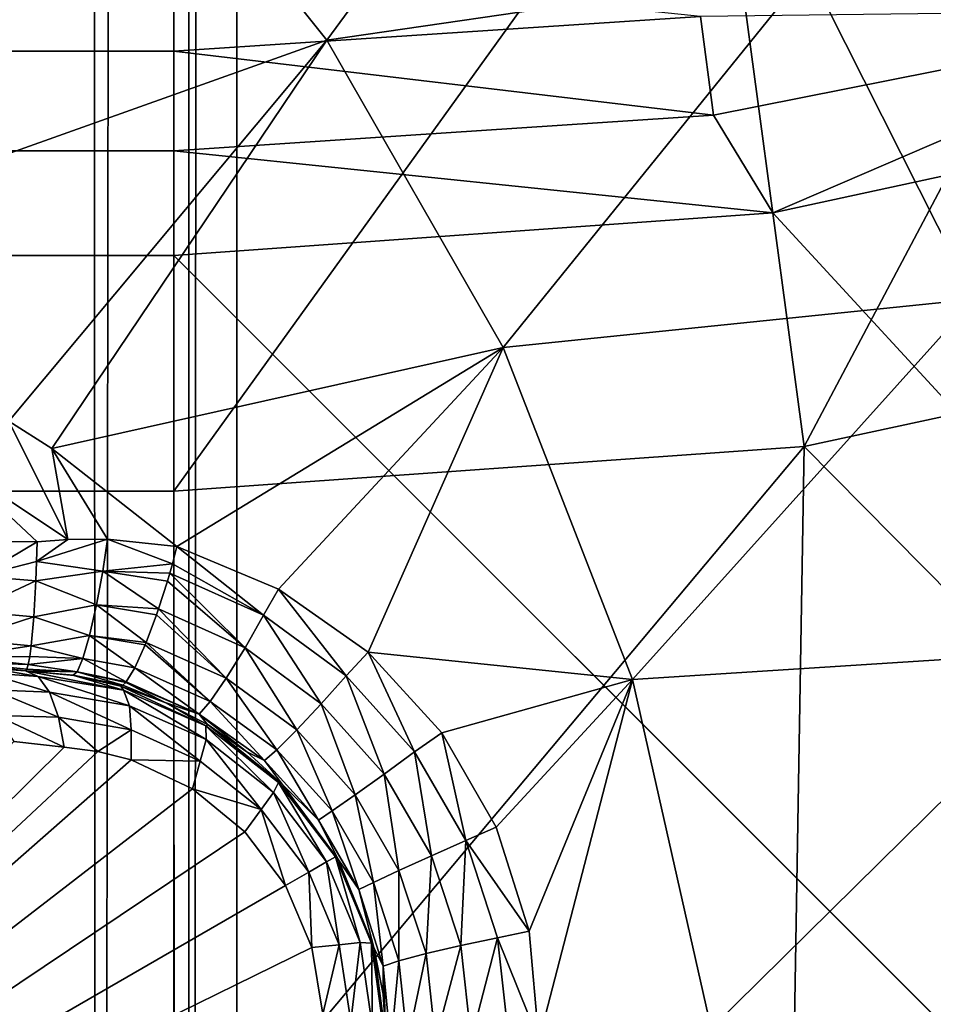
# Model space of a CAD drawing. Header units: metres. Extents: x -206 to 75, y -104 to 104.
# Tile 940 of 1056: x 37.28 to 39.22, y -48.19 to -46.1. Entities that reach past the tile are written whole.
import ezdxf

# ---------------------------------------------------------------- set-up
doc = ezdxf.new("R2010")
doc.units = ezdxf.units.M
doc.layers.add('solid_01_1-CONSUMER_THERM_B_125288', color=7, linetype='CONTINUOUS')

msp = doc.modelspace()

# ---------------------------------------------------------------- linework, layer by layer
at = {"layer": 'solid_01_1-CONSUMER_THERM_B_125288'}
for points in [[(37.641285, -67.320755), (69.485435, 75.004799), (69.506912, -74.995201)], [(37.641285, -67.320755), (37.742935, -66.77655), (69.485435, 75.004799)], [(37.723892, 66.223442), (69.485435, 75.004799), (37.742855, -66.222939)], [(37.742935, -66.77655), (37.742855, -66.222939), (69.485435, 75.004799)], [(37.622242, 65.679237), (37.723892, 66.223442), (37.641048, -65.678764)], [(37.723892, 66.223442), (37.742855, -66.222939), (37.641048, -65.678764)], [(37.422325, 65.162979), (37.622242, 65.679237), (37.440983, -65.16256)], [(37.622242, 65.679237), (37.641048, -65.678764), (37.440983, -65.16256)], [(37.130951, 64.692245), (37.422325, 65.162979), (37.149475, -64.69191)], [(37.422325, 65.162979), (37.440983, -65.16256), (37.149475, -64.69191)], [(38.944443, -47.004913, 63.5), (38.745216, -45.518139, 63.5), (39.860241, -45.275402, 63.5)], [(40.255314, -46.722672, 63.5), (38.944443, -47.004913, 63.5), (39.860241, -45.275402, 63.5)], [(37.46484, -45.55891, 17.835464), (37.931007, -46.142658, 17.982162), (38.513245, -45.350891, 17.424911)], [(37.931007, -46.142658, 17.982162), (38.953922, -45.992905, 17.563581), (38.513245, -45.350891, 17.424911)], [(37.606693, -47.099766, 63.5), (37.606476, -45.599766, 63.5), (38.745216, -45.518139, 63.5)], [(38.944443, -47.004913, 63.5), (37.606693, -47.099766, 63.5), (38.745216, -45.518139, 63.5)], [(36.593552, -46.075184, 18.185537), (36.954514, -46.490257, 18.299129), (37.46484, -45.55891, 17.835464)], [(36.954514, -46.490257, 18.299129), (37.931007, -46.142658, 17.982162), (37.46484, -45.55891, 17.835464)], [(-37.593307, -47.110531, 63.5), (-37.593521, -45.610531, 63.5), (37.606476, -45.599766, 63.5)], [(-36.093307, -47.110317, 63.5), (-37.593307, -47.110531, 63.5), (37.606476, -45.599766, 63.5)], [(-25.743307, -47.108833, 63.5), (-36.093307, -47.110317, 63.5), (37.606476, -45.599766, 63.5)], [(-24.243307, -47.10862, 63.5), (-25.743307, -47.108833, 63.5), (37.606476, -45.599766, 63.5)], [(-13.493307, -47.107079, 63.5), (-24.243307, -47.10862, 63.5), (37.606476, -45.599766, 63.5)], [(-11.993307, -47.106865, 63.5), (-13.493307, -47.107079, 63.5), (37.606476, -45.599766, 63.5)], [(12.006693, -47.103428, 63.5), (-11.993307, -47.106865, 63.5), (37.606476, -45.599766, 63.5)], [(13.506693, -47.103214, 63.5), (12.006693, -47.103428, 63.5), (37.606476, -45.599766, 63.5)], [(24.256693, -47.101677, 63.5), (13.506693, -47.103214, 63.5), (37.606476, -45.599766, 63.5)], [(25.756693, -47.10146, 63.5), (24.256693, -47.101677, 63.5), (37.606476, -45.599766, 63.5)], [(36.106693, -47.099979, 63.5), (25.756693, -47.10146, 63.5), (37.606476, -45.599766, 63.5)], [(37.606693, -47.099766, 63.5), (36.106693, -47.099979, 63.5), (37.606476, -45.599766, 63.5)], [(-18.213459, -45.817539, 1.5), (-19.476553, -45.904934, 1.5), (69.506912, -74.995201, 1.5)], [(37.092922, -58.218811, 1.5), (-18.213459, -45.817539, 1.5), (69.506912, -74.995201, 1.5)], [(37.608768, -61.599766, 72.400002), (43.796005, -46.692368, 72.400002), (44.836262, -45.889133, 72.400002)], [(54.608768, -61.597332, 72.400002), (37.608768, -61.599766, 72.400002), (44.836262, -45.889133, 72.400002)], [(38.953922, -45.992905, 17.563581), (39.305782, -46.692577, 17.674295), (39.487568, -45.895657, 17.260666)], [(-19.476553, -45.904934, 1.5), (-20.110367, -46.015713, 1.5), (69.506912, -74.995201, 1.5)], [(-37.593468, -45.986691, 75.181549), (-37.593441, -46.176445, 75.300873), (37.606533, -45.975925, 75.181549)], [(-37.593441, -46.176445, 75.300873), (37.60656, -46.16568, 75.300873), (37.606533, -45.975925, 75.181549)], [(37.606533, -45.975925, 75.181549), (37.60656, -46.16568, 75.300873), (38.724625, -46.092236, 75.300873)], [(37.931007, -46.142658, 17.982162), (38.305717, -46.7948, 18.100071), (38.953922, -45.992905, 17.563581)], [(38.305717, -46.7948, 18.100071), (39.305782, -46.692577, 17.674295), (38.953922, -45.992905, 17.563581)], [(-20.110367, -46.015713, 1.5), (-20.738798, -46.171688, 1.5), (69.506912, -74.995201, 1.5)], [(38.724625, -46.092236, 75.300873), (38.75227, -46.301987, 75.374931), (39.878326, -46.077835, 75.374931)], [(39.878326, -46.077835, 75.374931), (38.75227, -46.301987, 75.374931), (38.877876, -46.509338, 75.400002)], [(39.878326, -46.077835, 75.374931), (38.877876, -46.509338, 75.400002), (40.133816, -46.237282, 75.400002)], [(38.724625, -46.092236, 75.300873), (37.60656, -46.16568, 75.300873), (38.75227, -46.301987, 75.374931)], [(36.954514, -46.490257, 18.299129), (37.256218, -46.950939, 18.393747), (37.931007, -46.142658, 17.982162)], [(37.256218, -46.950939, 18.393747), (37.347221, -47.009453, 18.393749), (37.931007, -46.142658, 17.982162)], [(37.347221, -47.009453, 18.393749), (38.305717, -46.7948, 18.100071), (37.931007, -46.142658, 17.982162)], [(-37.593441, -46.176445, 75.300873), (-37.59341, -46.388008, 75.374931), (37.60656, -46.16568, 75.300873)], [(-37.59341, -46.388008, 75.374931), (37.60659, -46.377243, 75.374931), (37.60656, -46.16568, 75.300873)], [(-20.738798, -46.171688, 1.5), (-21.356617, -46.372227, 1.5), (69.506912, -74.995201, 1.5)], [(37.60656, -46.16568, 75.300873), (37.60659, -46.377243, 75.374931), (38.75227, -46.301987, 75.374931)], [(40.133816, -46.237282, 75.400002), (38.877876, -46.509338, 75.400002), (54.609055, -63.597332, 75.400002)], [(38.75227, -46.301987, 75.374931), (37.60659, -46.377243, 75.374931), (38.877876, -46.509338, 75.400002)], [(-37.59341, -46.388008, 75.374931), (-37.59338, -46.610531, 75.400002), (37.60659, -46.377243, 75.374931)], [(37.60659, -46.377243, 75.374931), (-37.59338, -46.610531, 75.400002), (37.606621, -46.599766, 75.400002)], [(-21.356617, -46.372227, 1.5), (-21.958729, -46.615906, 1.5), (69.506912, -74.995201, 1.5)], [(37.60659, -46.377243, 75.374931), (37.606621, -46.599766, 75.400002), (38.877876, -46.509338, 75.400002)], [(-38.864662, -46.52047, 75.400002), (-54.590946, -63.612965, 75.400002), (54.609055, -63.597332, 75.400002)], [(-37.59338, -46.610531, 75.400002), (-38.864662, -46.52047, 75.400002), (54.609055, -63.597332, 75.400002)], [(38.877876, -46.509338, 75.400002), (37.606621, -46.599766, 75.400002), (54.609055, -63.597332, 75.400002)], [(37.606621, -46.599766, 75.400002), (-37.59338, -46.610531, 75.400002), (54.609055, -63.597332, 75.400002)], [(-21.958729, -46.615906, 1.5), (-22.540312, -46.900536, 1.5), (69.506912, -74.995201, 1.5)], [(37.608768, -61.599766, 72.400002), (42.667923, -47.365524, 72.400002), (43.796005, -46.692368, 72.400002)], [(38.305717, -46.7948, 18.100071), (38.579994, -47.499729, 18.186367), (39.305782, -46.692577, 17.674295)], [(38.579994, -47.499729, 18.186367), (39.56208, -47.436501, 17.754929), (39.305782, -46.692577, 17.674295)], [(38.944443, -47.004913, 69.900002), (38.944443, -47.004913, 63.5), (40.255314, -46.722672, 63.5)], [(40.255314, -46.722672, 69.900002), (38.944443, -47.004913, 69.900002), (40.255314, -46.722672, 63.5)], [(40.211391, -48.286594, 69.900002), (38.944443, -47.004913, 69.900002), (40.255314, -46.722672, 69.900002)], [(37.347221, -47.009453, 18.393749), (37.613144, -47.217651, 18.393747), (38.305717, -46.7948, 18.100071)], [(37.613144, -47.217651, 18.393747), (37.828762, -47.307755, 18.365673), (38.305717, -46.7948, 18.100071)], [(37.828762, -47.307755, 18.365673), (38.018848, -47.441723, 18.346268), (38.305717, -46.7948, 18.100071)], [(38.018848, -47.441723, 18.346268), (38.579994, -47.499729, 18.186367), (38.305717, -46.7948, 18.100071)], [(-22.540312, -46.900536, 1.5), (-23.096958, -47.223244, 1.5), (69.506912, -74.995201, 1.5)], [(37.381493, -47.202217, 18.426382), (37.256218, -46.950939, 18.393747), (37.135384, -47.03833, 18.426445)], [(37.381493, -47.202217, 18.426382), (37.347221, -47.009453, 18.393749), (37.256218, -46.950939, 18.393747)], [(37.606693, -47.099766, 69.900002), (37.606693, -47.099766, 63.5), (38.944443, -47.004913, 63.5)], [(38.944443, -47.004913, 69.900002), (37.606693, -47.099766, 69.900002), (38.944443, -47.004913, 63.5)], [(37.606907, -48.599766, 69.900002), (37.606693, -47.099766, 69.900002), (38.944443, -47.004913, 69.900002)], [(38.918823, -48.521057, 69.900002), (37.606907, -48.599766, 69.900002), (38.944443, -47.004913, 69.900002)], [(40.211391, -48.286594, 69.900002), (38.918823, -48.521057, 69.900002), (38.944443, -47.004913, 69.900002)], [(37.466057, -47.201851, 18.416172), (37.613144, -47.217651, 18.393747), (37.347221, -47.009453, 18.393749)], [(37.466057, -47.201851, 18.416172), (37.347221, -47.009453, 18.393749), (37.381493, -47.202217, 18.426382)], [(37.316322, -47.207111, 18.432564), (37.381493, -47.202217, 18.426382), (37.135384, -47.03833, 18.426445)], [(37.209896, -47.206802, 18.438089), (37.316322, -47.207111, 18.432564), (37.135384, -47.03833, 18.426445)], [(37.608768, -61.599766, 69.400002), (36.106693, -47.099979, 63.5), (37.606693, -47.099766, 63.5)], [(36.107861, -55.249981, 66.816208), (36.106693, -47.099979, 63.5), (37.608768, -61.599766, 69.400002)], [(37.606907, -48.599766, 69.900002), (37.606693, -47.099766, 63.5), (37.606693, -47.099766, 69.900002)], [(37.608768, -61.599766, 69.400002), (37.606693, -47.099766, 63.5), (37.608768, -61.599766, 72.400002)], [(37.606907, -48.599766, 69.900002), (37.608768, -61.599766, 72.400002), (37.606693, -47.099766, 63.5)], [(37.19305, -47.280624, 18.430729), (37.316322, -47.207111, 18.432564), (37.209896, -47.206802, 18.438089)], [(37.19305, -47.280624, 18.430729), (37.315208, -47.248817, 18.433228), (37.316322, -47.207111, 18.432564)], [(37.315208, -47.248817, 18.433228), (37.466057, -47.201851, 18.416172), (37.381493, -47.202217, 18.426382)], [(37.455688, -47.269882, 18.4196), (37.466057, -47.201851, 18.416172), (37.315208, -47.248817, 18.433228)], [(37.315208, -47.248817, 18.433228), (37.381493, -47.202217, 18.426382), (37.316322, -47.207111, 18.432564)], [(37.455688, -47.269882, 18.4196), (37.603474, -47.25407, 18.401197), (37.466057, -47.201851, 18.416172)], [(37.603474, -47.25407, 18.401197), (37.613144, -47.217651, 18.393747), (37.466057, -47.201851, 18.416172)], [(-23.096958, -47.223244, 1.5), (-24.120508, -47.968487, 1.5), (69.506912, -74.995201, 1.5)], [(37.796768, -47.363224, 18.376822), (37.613144, -47.217651, 18.393747), (37.603474, -47.25407, 18.401197)], [(37.796768, -47.363224, 18.376822), (37.828762, -47.307755, 18.365673), (37.613144, -47.217651, 18.393747)], [(37.19305, -47.280624, 18.430729), (37.313629, -47.290047, 18.42696), (37.315208, -47.248817, 18.433228)], [(37.455688, -47.269882, 18.4196), (37.315208, -47.248817, 18.433228), (37.313629, -47.290047, 18.42696)], [(37.455688, -47.269882, 18.4196), (37.597916, -47.273708, 18.402803), (37.603474, -47.25407, 18.401197)], [(37.796768, -47.363224, 18.376822), (37.603474, -47.25407, 18.401197), (37.597916, -47.273708, 18.402803)], [(37.455688, -47.269882, 18.4196), (37.313629, -47.290047, 18.42696), (37.442394, -47.341335, 18.402061)], [(37.455688, -47.269882, 18.4196), (37.442394, -47.341335, 18.402061), (37.574249, -47.349388, 18.393162)], [(37.455688, -47.269882, 18.4196), (37.592834, -47.290977, 18.402845), (37.597916, -47.273708, 18.402803)], [(37.455688, -47.269882, 18.4196), (37.574249, -47.349388, 18.393162), (37.592834, -47.290977, 18.402845)], [(37.757645, -47.432301, 18.367188), (37.597916, -47.273708, 18.402803), (37.592834, -47.290977, 18.402845)], [(37.757645, -47.432301, 18.367188), (37.796768, -47.363224, 18.376822), (37.597916, -47.273708, 18.402803)], [(37.19305, -47.280624, 18.430729), (37.175564, -47.35434, 18.397263), (37.313629, -47.290047, 18.42696)], [(37.175564, -47.35434, 18.397263), (37.309265, -47.366428, 18.394554), (37.313629, -47.290047, 18.42696)], [(37.442394, -47.341335, 18.402061), (37.313629, -47.290047, 18.42696), (37.309265, -47.366428, 18.394554)], [(37.757645, -47.432301, 18.367188), (37.592834, -47.290977, 18.402845), (37.574249, -47.349388, 18.393162)], [(37.796768, -47.363224, 18.376822), (37.972279, -47.491779, 18.358753), (37.828762, -47.307755, 18.365673)], [(37.972279, -47.491779, 18.358753), (38.018848, -47.441723, 18.346268), (37.828762, -47.307755, 18.365673)], [(37.442394, -47.341335, 18.402061), (37.309265, -47.366428, 18.394554), (37.427589, -47.406345, 18.36202)], [(37.442394, -47.341335, 18.402061), (37.427589, -47.406345, 18.36202), (37.548016, -47.420811, 18.356619)], [(37.442394, -47.341335, 18.402061), (37.56974, -47.362553, 18.388723), (37.574249, -47.349388, 18.393162)], [(37.442394, -47.341335, 18.402061), (37.548016, -47.420811, 18.356619), (37.56974, -47.362553, 18.388723)], [(37.175564, -47.35434, 18.397263), (37.160515, -47.414867, 18.338659), (37.309265, -47.366428, 18.394554)], [(37.717686, -47.497112, 18.330465), (37.56974, -47.362553, 18.388723), (37.548016, -47.420811, 18.356619)], [(37.717686, -47.497112, 18.330465), (37.574249, -47.349388, 18.393162), (37.56974, -47.362553, 18.388723)], [(37.757645, -47.432301, 18.367188), (37.574249, -47.349388, 18.393162), (37.717686, -47.497112, 18.330465)], [(37.919468, -47.551044, 18.349087), (37.796768, -47.363224, 18.376822), (37.757645, -47.432301, 18.367188)], [(37.919468, -47.551044, 18.349087), (37.972279, -47.491779, 18.358753), (37.796768, -47.363224, 18.376822)], [(37.160515, -47.414867, 18.338659), (37.303707, -47.427933, 18.338903), (37.309265, -47.366428, 18.394554)], [(37.427589, -47.406345, 18.36202), (37.309265, -47.366428, 18.394554), (37.303707, -47.427933, 18.338903)], [(37.608768, -61.599766, 72.400002), (41.46722, -47.899567, 72.400002), (42.667923, -47.365524, 72.400002)], [(37.160515, -47.414867, 18.338659), (37.150463, -47.451862, 18.264473), (37.303707, -47.427933, 18.338903)], [(37.427589, -47.406345, 18.36202), (37.303707, -47.427933, 18.338903), (37.413311, -47.455307, 18.304127)], [(37.427589, -47.406345, 18.36202), (37.413311, -47.455307, 18.304127), (37.523819, -47.474739, 18.298189)], [(37.427589, -47.406345, 18.36202), (37.545994, -47.425789, 18.352715), (37.548016, -47.420811, 18.356619)], [(37.427589, -47.406345, 18.36202), (37.523819, -47.474739, 18.298189), (37.545994, -47.425789, 18.352715)], [(37.683674, -47.546188, 18.270638), (37.545994, -47.425789, 18.352715), (37.523819, -47.474739, 18.298189)], [(37.683674, -47.546188, 18.270638), (37.548016, -47.420811, 18.356619), (37.545994, -47.425789, 18.352715)], [(37.717686, -47.497112, 18.330465), (37.548016, -47.420811, 18.356619), (37.683674, -47.546188, 18.270638)], [(37.150463, -47.451862, 18.264473), (37.300671, -47.450867, 18.304218), (37.303707, -47.427933, 18.338903)], [(37.413311, -47.455307, 18.304127), (37.303707, -47.427933, 18.338903), (37.300671, -47.450867, 18.304218)], [(37.757645, -47.432301, 18.367188), (37.717686, -47.497112, 18.330465), (37.867546, -47.606659, 18.312248)], [(37.919468, -47.551044, 18.349087), (37.757645, -47.432301, 18.367188), (37.867546, -47.606659, 18.312248)], [(37.972279, -47.491779, 18.358753), (38.117367, -47.653553, 18.349483), (38.018848, -47.441723, 18.346268)], [(38.018848, -47.441723, 18.346268), (38.175053, -47.612892, 18.336374), (38.579994, -47.499729, 18.186367)], [(38.117367, -47.653553, 18.349483), (38.175053, -47.612892, 18.336374), (38.018848, -47.441723, 18.346268)], [(38.579994, -47.499729, 18.186367), (38.747276, -48.24057, 18.238983), (39.56208, -47.436501, 17.754929)], [(38.747276, -48.24057, 18.238983), (39.717896, -48.210407, 17.803934), (39.56208, -47.436501, 17.754929)], [(37.150463, -47.451862, 18.264473), (37.146191, -47.463013, 18.188536), (37.297577, -47.467697, 18.266209)], [(37.146191, -47.463013, 18.188536), (37.294502, -47.477966, 18.225876), (37.297577, -47.467697, 18.266209)], [(37.146191, -47.463013, 18.188536), (37.291538, -47.481369, 18.184393), (37.294502, -47.477966, 18.225876)], [(37.291538, -47.481369, 16.770613), (37.291538, -47.481369, 18.184393), (37.146191, -47.463013, 18.188536)], [(37.221157, -47.476089, 16.735825), (37.291538, -47.481369, 16.770613), (37.146191, -47.463013, 18.188536)], [(37.150463, -47.451862, 18.264473), (37.297577, -47.467697, 18.266209), (37.300671, -47.450867, 18.304218)], [(37.401409, -47.483154, 18.237627), (37.297577, -47.467697, 18.266209), (37.294502, -47.477966, 18.225876)], [(37.413311, -47.455307, 18.304127), (37.300671, -47.450867, 18.304218), (37.297577, -47.467697, 18.266209)], [(37.413311, -47.455307, 18.304127), (37.297577, -47.467697, 18.266209), (37.401409, -47.483154, 18.237627)], [(37.413311, -47.455307, 18.304127), (37.401409, -47.483154, 18.237627), (37.505314, -47.504795, 18.230299)], [(37.413311, -47.455307, 18.304127), (37.505314, -47.504795, 18.230299), (37.523819, -47.474739, 18.298189)], [(37.207996, -47.485394, 16.65275), (37.318611, -47.493309, 16.701927), (37.221157, -47.476089, 16.735825)], [(37.207996, -47.485394, 16.65275), (37.342606, -47.526489, 16.639467), (37.318611, -47.493309, 16.701927)], [(37.22261, -47.521343, 16.586763), (37.342606, -47.526489, 16.639467), (37.207996, -47.485394, 16.65275)], [(37.221157, -47.476089, 16.735825), (37.318611, -47.493309, 16.701927), (37.291538, -47.481369, 16.770613)], [(37.401409, -47.483154, 18.237627), (37.294502, -47.477966, 18.225876), (37.291538, -47.481369, 18.184393)], [(37.392807, -47.490753, 18.172096), (37.401409, -47.483154, 18.237627), (37.291538, -47.481369, 18.184393)], [(37.394279, -47.490986, 16.797169), (37.392807, -47.490753, 18.172096), (37.291538, -47.481369, 18.184393)], [(37.394279, -47.490986, 16.797169), (37.291538, -47.481369, 18.184393), (37.291538, -47.481369, 16.770613)], [(37.499683, -47.522003, 16.76437), (37.394279, -47.490986, 16.797169), (37.291538, -47.481369, 16.770613)], [(37.318611, -47.493309, 16.701927), (37.499683, -47.522003, 16.76437), (37.291538, -47.481369, 16.770613)], [(37.401409, -47.483154, 18.237627), (37.392807, -47.490753, 18.172096), (37.497982, -47.511799, 18.193224)], [(37.401409, -47.483154, 18.237627), (37.504326, -47.50597, 18.225767), (37.505314, -47.504795, 18.230299)], [(37.401409, -47.483154, 18.237627), (37.497982, -47.511799, 18.193224), (37.504326, -47.50597, 18.225767)], [(37.660507, -47.573025, 18.198984), (37.523819, -47.474739, 18.298189), (37.505314, -47.504795, 18.230299)], [(37.683674, -47.546188, 18.270638), (37.523819, -47.474739, 18.298189), (37.660507, -47.573025, 18.198984)], [(37.512192, -47.555218, 16.696571), (37.499683, -47.522003, 16.76437), (37.318611, -47.493309, 16.701927)], [(37.342606, -47.526489, 16.639467), (37.512192, -47.555218, 16.696571), (37.318611, -47.493309, 16.701927)], [(37.392807, -47.490753, 18.172096), (37.492184, -47.513161, 18.155281), (37.497982, -47.511799, 18.193224)], [(37.394279, -47.490986, 16.797169), (37.492184, -47.513161, 18.155281), (37.392807, -47.490753, 18.172096)], [(37.494179, -47.513748, 16.82033), (37.492184, -47.513161, 18.155281), (37.394279, -47.490986, 16.797169)], [(37.499683, -47.522003, 16.76437), (37.494179, -47.513748, 16.82033), (37.394279, -47.490986, 16.797169)], [(37.588161, -47.548351, 18.138186), (37.504326, -47.50597, 18.225767), (37.497982, -47.511799, 18.193224)], [(37.660507, -47.573025, 18.198984), (37.505314, -47.504795, 18.230299), (37.504326, -47.50597, 18.225767)], [(37.660507, -47.573025, 18.198984), (37.504326, -47.50597, 18.225767), (37.588161, -47.548351, 18.138186)], [(37.717686, -47.497112, 18.330465), (37.683674, -47.546188, 18.270638), (37.825497, -47.648773, 18.252228)], [(37.867546, -47.606659, 18.312248), (37.717686, -47.497112, 18.330465), (37.825497, -47.648773, 18.252228)], [(38.053234, -47.700329, 18.3398), (37.972279, -47.491779, 18.358753), (37.919468, -47.551044, 18.349087)], [(38.053234, -47.700329, 18.3398), (38.117367, -47.653553, 18.349483), (37.972279, -47.491779, 18.358753)], [(38.175053, -47.612892, 18.336374), (38.290623, -47.813309, 18.336405), (38.579994, -47.499729, 18.186367)], [(38.290623, -47.813309, 18.336405), (38.360489, -48.034065, 18.346346), (38.579994, -47.499729, 18.186367)], [(38.360489, -48.034065, 18.346346), (38.381268, -48.265781, 18.365808), (38.579994, -47.499729, 18.186367)], [(38.381268, -48.265781, 18.365808), (38.747276, -48.24057, 18.238983), (38.579994, -47.499729, 18.186367)], [(37.22261, -47.521343, 16.586763), (37.23019, -47.575737, 16.533424), (37.361809, -47.579403, 16.587652)], [(37.22261, -47.521343, 16.586763), (37.361809, -47.579403, 16.587652), (37.342606, -47.526489, 16.639467)], [(37.342606, -47.526489, 16.639467), (37.515762, -47.606834, 16.640182), (37.512192, -47.555218, 16.696571)], [(37.361809, -47.579403, 16.587652), (37.515762, -47.606834, 16.640182), (37.342606, -47.526489, 16.639467)], [(37.588161, -47.548351, 18.138186), (37.497982, -47.511799, 18.193224), (37.492184, -47.513161, 18.155281)], [(37.494179, -47.513748, 16.82033), (37.588161, -47.548351, 18.138186), (37.492184, -47.513161, 18.155281)], [(37.589664, -47.549019, 16.839996), (37.588161, -47.548351, 18.138186), (37.494179, -47.513748, 16.82033)], [(37.674488, -47.597736, 16.810583), (37.589664, -47.549019, 16.839996), (37.494179, -47.513748, 16.82033)], [(37.499683, -47.522003, 16.76437), (37.674488, -47.597736, 16.810583), (37.494179, -47.513748, 16.82033)], [(37.674847, -47.626987, 16.739866), (37.674488, -47.597736, 16.810583), (37.499683, -47.522003, 16.76437)], [(37.512192, -47.555218, 16.696571), (37.674847, -47.626987, 16.739866), (37.499683, -47.522003, 16.76437)], [(37.660507, -47.573025, 18.198984), (37.588161, -47.548351, 18.138186), (37.678333, -47.595409, 18.12392)], [(37.589664, -47.549019, 16.839996), (37.678333, -47.595409, 18.12392), (37.588161, -47.548351, 18.138186)], [(37.679321, -47.596012, 16.856094), (37.678333, -47.595409, 18.12392), (37.589664, -47.549019, 16.839996)], [(37.674488, -47.597736, 16.810583), (37.679321, -47.596012, 16.856094), (37.589664, -47.549019, 16.839996)], [(37.683674, -47.546188, 18.270638), (37.660507, -47.573025, 18.198984), (37.799171, -47.671814, 18.180346)], [(37.825497, -47.648773, 18.252228), (37.683674, -47.546188, 18.270638), (37.799171, -47.671814, 18.180346)], [(37.919468, -47.551044, 18.349087), (37.867546, -47.606659, 18.312248), (37.991436, -47.744656, 18.302893)], [(38.053234, -47.700329, 18.3398), (37.919468, -47.551044, 18.349087), (37.991436, -47.744656, 18.302893)], [(37.512192, -47.555218, 16.696571), (37.515762, -47.606834, 16.640182), (37.662739, -47.672932, 16.679867)], [(37.512192, -47.555218, 16.696571), (37.662739, -47.672932, 16.679867), (37.674847, -47.626987, 16.739866)], [(37.23019, -47.575737, 16.533424), (37.267178, -47.631344, 16.516459), (37.373417, -47.643322, 16.554106)], [(37.23019, -47.575737, 16.533424), (37.373417, -47.643322, 16.554106), (37.361809, -47.579403, 16.587652)], [(37.361809, -47.579403, 16.587652), (37.373417, -47.643322, 16.554106), (37.445511, -47.652424, 16.580467)], [(37.515762, -47.606834, 16.640182), (37.361809, -47.579403, 16.587652), (37.445511, -47.652424, 16.580467)], [(37.660507, -47.573025, 18.198984), (37.678333, -47.595409, 18.12392), (37.761333, -47.653419, 18.112694)], [(37.799171, -47.671814, 18.180346), (37.660507, -47.573025, 18.198984), (37.761333, -47.653419, 18.112694)], [(37.515762, -47.606834, 16.640182), (37.445511, -47.652424, 16.580467), (37.515739, -47.670544, 16.603487)], [(37.662739, -47.672932, 16.679867), (37.515762, -47.606834, 16.640182), (37.515739, -47.670544, 16.603487)], [(37.674488, -47.597736, 16.810583), (37.828873, -47.718063, 16.839632), (37.679321, -47.596012, 16.856094)], [(37.818249, -47.739773, 16.767014), (37.828873, -47.718063, 16.839632), (37.674488, -47.597736, 16.810583)], [(37.674847, -47.626987, 16.739866), (37.818249, -47.739773, 16.767014), (37.674488, -47.597736, 16.810583)], [(37.679321, -47.596012, 16.856094), (37.761333, -47.653419, 18.112694), (37.678333, -47.595409, 18.12392)], [(37.836163, -47.721554, 16.877464), (37.761333, -47.653419, 18.112694), (37.679321, -47.596012, 16.856094)], [(37.828873, -47.718063, 16.839632), (37.836163, -47.721554, 16.877464), (37.679321, -47.596012, 16.856094)], [(37.867546, -47.606659, 18.312248), (37.825497, -47.648773, 18.252228), (37.942772, -47.778732, 18.242765)], [(37.991436, -47.744656, 18.302893), (37.867546, -47.606659, 18.312248), (37.942772, -47.778732, 18.242765)], [(38.117367, -47.653553, 18.349483), (38.225998, -47.841648, 18.349483), (38.175053, -47.612892, 18.336374)], [(38.225998, -47.841648, 18.349483), (38.290623, -47.813309, 18.336405), (38.175053, -47.612892, 18.336374)], [(37.373417, -47.643322, 16.554106), (37.267178, -47.631344, 16.516459), (36.003193, -48.999996, 15.440842)], [(37.674847, -47.626987, 16.739866), (37.662739, -47.672932, 16.679867), (37.791924, -47.77552, 16.704666)], [(37.674847, -47.626987, 16.739866), (37.791924, -47.77552, 16.704666), (37.818249, -47.739773, 16.767014)], [(37.445511, -47.652424, 16.580467), (37.373417, -47.643322, 16.554106), (36.003193, -48.999996, 15.440842)], [(37.515739, -47.670544, 16.603487), (37.445511, -47.652424, 16.580467), (36.003193, -48.999996, 15.440842)], [(37.799171, -47.671814, 18.180346), (37.761333, -47.653419, 18.112694), (37.835949, -47.721333, 18.104654)], [(37.836163, -47.721554, 16.877464), (37.835949, -47.721333, 18.104654), (37.761333, -47.653419, 18.112694)], [(37.825497, -47.648773, 18.252228), (37.799171, -47.671814, 18.180346), (37.913887, -47.797981, 18.170752)], [(37.942772, -47.778732, 18.242765), (37.825497, -47.648773, 18.252228), (37.913887, -47.797981, 18.170752)], [(38.153435, -47.873821, 18.3398), (38.117367, -47.653553, 18.349483), (38.053234, -47.700329, 18.3398)], [(38.153435, -47.873821, 18.3398), (38.225998, -47.841648, 18.349483), (38.117367, -47.653553, 18.349483)], [(37.646282, -47.731983, 16.639118), (37.515739, -47.670544, 16.603487), (36.003193, -48.999996, 15.440842)], [(37.662739, -47.672932, 16.679867), (37.515739, -47.670544, 16.603487), (37.646282, -47.731983, 16.639118)], [(37.791924, -47.77552, 16.704666), (37.662739, -47.672932, 16.679867), (37.646282, -47.731983, 16.639118)], [(37.913887, -47.797981, 18.170752), (37.799171, -47.671814, 18.180346), (37.835949, -47.721333, 18.104654)], [(37.818249, -47.739773, 16.767014), (37.930359, -47.886971, 16.776276), (37.828873, -47.718063, 16.839632)], [(37.828873, -47.718063, 16.839632), (37.949486, -47.875927, 16.849558), (37.836163, -47.721554, 16.877464)], [(37.930359, -47.886971, 16.776276), (37.949486, -47.875927, 16.849558), (37.828873, -47.718063, 16.839632)], [(38.053234, -47.700329, 18.3398), (37.991436, -47.744656, 18.302893), (38.084156, -47.905197, 18.302893)], [(38.153435, -47.873821, 18.3398), (38.053234, -47.700329, 18.3398), (38.084156, -47.905197, 18.302893)], [(37.757397, -47.822769, 16.660555), (37.646282, -47.731983, 16.639118), (36.003193, -48.999996, 15.440842)], [(37.791924, -47.77552, 16.704666), (37.646282, -47.731983, 16.639118), (37.757397, -47.822769, 16.660555)], [(37.818249, -47.739773, 16.767014), (37.791924, -47.77552, 16.704666), (37.892929, -47.908592, 16.713108)], [(37.818249, -47.739773, 16.767014), (37.892929, -47.908592, 16.713108), (37.930359, -47.886971, 16.776276)], [(37.913887, -47.797981, 18.170752), (37.835949, -47.721333, 18.104654), (37.955879, -47.882244, 18.098516)], [(37.836163, -47.721554, 16.877464), (37.955879, -47.882244, 18.098516), (37.835949, -47.721333, 18.104654)], [(37.955898, -47.882275, 16.884199), (37.955879, -47.882244, 18.098516), (37.836163, -47.721554, 16.877464)], [(37.949486, -47.875927, 16.849558), (37.955898, -47.882275, 16.884199), (37.836163, -47.721554, 16.877464)], [(37.991436, -47.744656, 18.302893), (37.942772, -47.778732, 18.242765), (38.030323, -47.930317, 18.242765)], [(38.084156, -47.905197, 18.302893), (37.991436, -47.744656, 18.302893), (38.030323, -47.930317, 18.242765)], [(37.791924, -47.77552, 16.704666), (37.757397, -47.822769, 16.660555), (37.843311, -47.937183, 16.667709)], [(37.892929, -47.908592, 16.713108), (37.791924, -47.77552, 16.704666), (37.843311, -47.937183, 16.667709)], [(37.942772, -47.778732, 18.242765), (37.913887, -47.797981, 18.170752), (37.99921, -47.945721, 18.170752)], [(38.030323, -47.930317, 18.242765), (37.942772, -47.778732, 18.242765), (37.99921, -47.945721, 18.170752)], [(37.99921, -47.945721, 18.170752), (37.913887, -47.797981, 18.170752), (37.955879, -47.882244, 18.098516)], [(37.843311, -47.937183, 16.667709), (37.757397, -47.822769, 16.660555), (36.003193, -48.999996, 15.440842)], [(38.225998, -47.841648, 18.349483), (38.360489, -48.034065, 18.346346), (38.290623, -47.813309, 18.336405)], [(38.215889, -48.064293, 18.349087), (38.225998, -47.841648, 18.349483), (38.153435, -47.873821, 18.3398)], [(38.215889, -48.064293, 18.349087), (38.293617, -48.048164, 18.358753), (38.225998, -47.841648, 18.349483)], [(38.225998, -47.841648, 18.349483), (38.293617, -48.048164, 18.358753), (38.360489, -48.034065, 18.346346)], [(37.930359, -47.886971, 16.776276), (38.001831, -48.057644, 16.767014), (37.949486, -47.875927, 16.849558)], [(37.949486, -47.875927, 16.849558), (38.025948, -48.059292, 16.83964), (37.955898, -47.882275, 16.884199)], [(38.001831, -48.057644, 16.767014), (38.025948, -48.059292, 16.83964), (37.949486, -47.875927, 16.849558)], [(37.99921, -47.945721, 18.170752), (37.955879, -47.882244, 18.098516), (38.031265, -48.068314, 18.105808)], [(37.955898, -47.882275, 16.884199), (38.031265, -48.068314, 18.105808), (37.955879, -47.882244, 18.098516)], [(38.031292, -48.068417, 16.876156), (38.031265, -48.068314, 18.105808), (37.955898, -47.882275, 16.884199)], [(38.025948, -48.059292, 16.83964), (38.031292, -48.068417, 16.876156), (37.955898, -47.882275, 16.884199)], [(38.153435, -47.873821, 18.3398), (38.084156, -47.905197, 18.302893), (38.141769, -48.08147, 18.312248)], [(38.215889, -48.064293, 18.349087), (38.153435, -47.873821, 18.3398), (38.141769, -48.08147, 18.312248)], [(37.608768, -61.599766, 72.400002), (40.211391, -48.286594, 72.400002), (41.46722, -47.899567, 72.400002)], [(37.930359, -47.886971, 16.776276), (37.892929, -47.908592, 16.713108), (37.957706, -48.06258, 16.70466)], [(37.930359, -47.886971, 16.776276), (37.957706, -48.06258, 16.70466), (38.001831, -48.057644, 16.767014)], [(38.084156, -47.905197, 18.302893), (38.030323, -47.930317, 18.242765), (38.084274, -48.096848, 18.252228)], [(38.141769, -48.08147, 18.312248), (38.084156, -47.905197, 18.302893), (38.084274, -48.096848, 18.252228)], [(37.892929, -47.908592, 16.713108), (37.843311, -47.937183, 16.667709), (37.899506, -48.068775, 16.660566)], [(37.957706, -48.06258, 16.70466), (37.892929, -47.908592, 16.713108), (37.899506, -48.068775, 16.660566)], [(37.899506, -48.068775, 16.660566), (37.843311, -47.937183, 16.667709), (36.003193, -48.999996, 15.440842)], [(38.030323, -47.930317, 18.242765), (37.99921, -47.945721, 18.170752), (38.051167, -48.108131, 18.180346)], [(38.051167, -48.108131, 18.180346), (37.99921, -47.945721, 18.170752), (38.031265, -48.068314, 18.105808)], [(38.084274, -48.096848, 18.252228), (38.030323, -47.930317, 18.242765), (38.051167, -48.108131, 18.180346)], [(-24.120508, -47.968487, 1.5), (-33.833458, -56.120991, 1.5), (69.506912, -74.995201, 1.5)], [(38.237873, -48.263798, 18.367188), (38.293617, -48.048164, 18.358753), (38.215889, -48.064293, 18.349087)], [(38.237873, -48.263798, 18.367188), (38.317253, -48.264431, 18.376822), (38.293617, -48.048164, 18.358753)], [(38.293617, -48.048164, 18.358753), (38.381268, -48.265781, 18.365808), (38.360489, -48.034065, 18.346346)], [(38.293617, -48.048164, 18.358753), (38.317253, -48.264431, 18.376822), (38.381268, -48.265781, 18.365808)], [(37.922638, -48.210396, 16.639137), (37.899506, -48.068775, 16.660566), (36.003193, -48.999996, 15.440842)], [(37.957706, -48.06258, 16.70466), (37.899506, -48.068775, 16.660566), (37.922638, -48.210396, 16.639137)], [(37.981998, -48.225739, 16.679855), (37.957706, -48.06258, 16.70466), (37.922638, -48.210396, 16.639137)], [(38.001831, -48.057644, 16.767014), (37.957706, -48.06258, 16.70466), (37.981998, -48.225739, 16.679855)], [(38.001831, -48.057644, 16.767014), (37.981998, -48.225739, 16.679855), (38.027859, -48.238216, 16.739866)], [(38.001831, -48.057644, 16.767014), (38.027859, -48.238216, 16.739866), (38.025948, -48.059292, 16.83964)], [(38.025948, -48.059292, 16.83964), (38.05302, -48.253147, 16.8106), (38.031292, -48.068417, 16.876156)], [(38.027859, -48.238216, 16.739866), (38.05302, -48.253147, 16.8106), (38.025948, -48.059292, 16.83964)], [(38.051167, -48.108131, 18.180346), (38.031265, -48.068314, 18.105808), (38.050621, -48.16737, 18.114407)], [(38.031292, -48.068417, 16.876156), (38.050621, -48.16737, 18.114407), (38.031265, -48.068314, 18.105808)], [(38.057148, -48.268452, 16.853397), (38.050621, -48.16737, 18.114407), (38.031292, -48.068417, 16.876156)], [(38.05302, -48.253147, 16.8106), (38.057148, -48.268452, 16.853397), (38.031292, -48.068417, 16.876156)], [(38.215889, -48.064293, 18.349087), (38.141769, -48.08147, 18.312248), (38.161762, -48.266018, 18.330465)], [(38.237873, -48.263798, 18.367188), (38.215889, -48.064293, 18.349087), (38.161762, -48.266018, 18.330465)], [(38.141769, -48.08147, 18.312248), (38.084274, -48.096848, 18.252228), (38.102257, -48.270954, 18.270638)], [(38.161762, -48.266018, 18.330465), (38.141769, -48.08147, 18.312248), (38.102257, -48.270954, 18.270638)], [(38.051167, -48.108131, 18.180346), (38.050621, -48.16737, 18.114407), (38.057148, -48.268452, 18.126163)], [(38.084274, -48.096848, 18.252228), (38.051167, -48.108131, 18.180346), (38.067436, -48.277607, 18.198984)], [(38.067436, -48.277607, 18.198984), (38.051167, -48.108131, 18.180346), (38.057148, -48.268452, 18.126163)], [(38.102257, -48.270954, 18.270638), (38.084274, -48.096848, 18.252228), (38.067436, -48.277607, 18.198984)], [(38.057148, -48.268452, 16.853397), (38.057148, -48.268452, 18.126163), (38.050621, -48.16737, 18.114407)]]:
    msp.add_3dface(points, dxfattribs=at)

doc.saveas('drawing.dxf')
